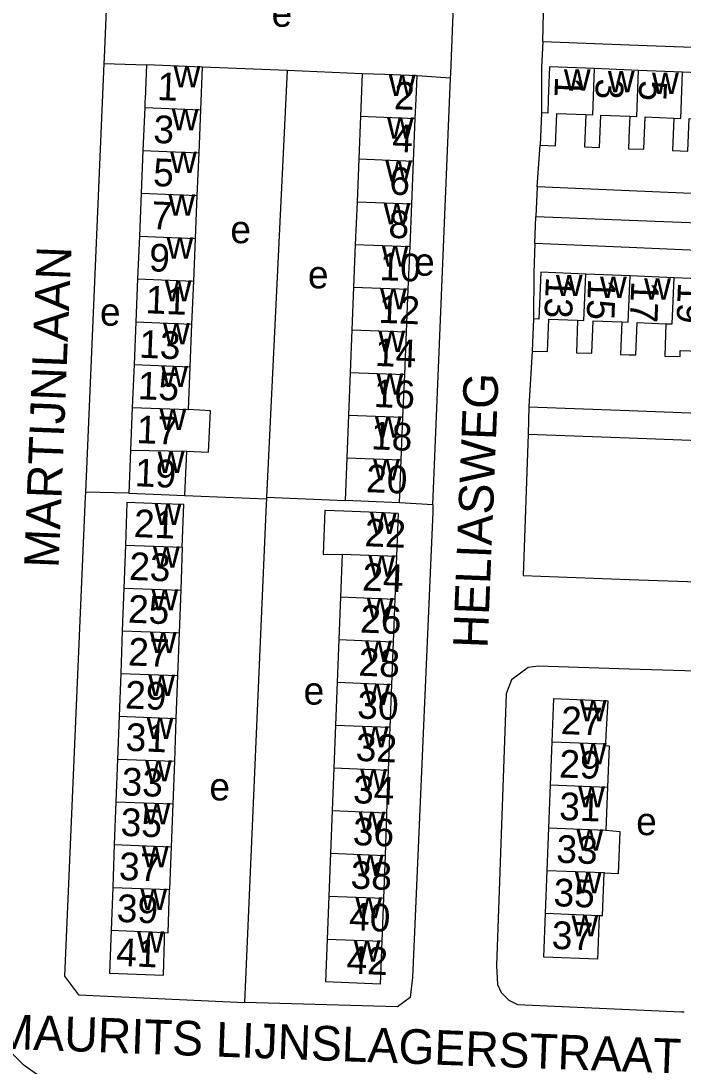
# Model space of a CAD drawing. Extents: x 159675 to 162108, y 386471 to 388472.
# Drawn here: x 160612.1 to 160707.8, y 386610.4 to 386761.3 of the extents above; entities that cross this region are included whole.
import ezdxf

# ---------------------------------------------------------------- set-up
doc = ezdxf.new("R2010")
doc.units = 0
for name, color, linetype in [('BLT_Basislijn', 7, 'Continuous'), ('BLT_Bebouwing', 7, 'Continuous'), ('BLT_Centroide', 7, 'Continuous'), ('BLT_Huisnummer', 7, 'Continuous'), ('BLT_Huisnummer_ tussenligend', 7, 'Continuous'), ('BLT_Onderverdeling_panden', 7, 'Continuous'), ('BLT_Straatnaam', 7, 'Continuous')]:
    doc.layers.add(name, color=color, linetype=linetype)

msp = doc.modelspace()

# ---------------------------------------------------------------- linework, layer by layer
at = {"layer": 'BLT_Basislijn'}
for p, q in [((160687.52, 386758.32), (160687.64, 386762.52)), ((160687.52, 386758.32), (160700, 386757.85)), ((160624.11, 386755.13), (160621.44, 386693.25)), ((160624.11, 386755.13), (160630.25, 386754.96)), ((160650.57, 386754.12), (160638.37, 386754.62)), ((160650.57, 386754.12), (160647.6, 386692.52)), ((160661.42, 386753.67), (160650.57, 386754.12)), ((160674.18, 386753.01), (160669.35, 386753.34)), ((160671.65, 386691.42), (160674.18, 386753.01)), ((160686.68, 386737.33), (160687.15, 386743.34)), ((160686.68, 386737.33), (160686.5, 386733.03)), ((160700, 386736.74), (160686.68, 386737.33)), ((160731.89, 386735.36), (160700, 386736.74)), ((160686.36, 386729.16), (160686.5, 386733.03)), ((160686.5, 386733.03), (160700, 386732.51)), ((160700, 386728.56), (160686.36, 386729.16)), ((160686, 386713.62), (160685.52, 386705.58)), ((160685.52, 386705.58), (160685.41, 386701.62)), ((160685.52, 386705.58), (160700, 386705.03)), ((160685.41, 386701.62), (160700, 386701.07)), ((160627.71, 386693.12), (160621.44, 386693.25)), ((160635.81, 386692.78), (160647.59, 386692.3)), ((160647.6, 386692.52), (160647.59, 386692.3)), ((160647.6, 386692.52), (160658.95, 386692.05)), ((160671.65, 386691.42), (160666.8, 386691.7)), ((160700, 386680.64), (160740.25, 386679.17))]:
    msp.add_line(p, q, dxfattribs=at)
for points in [[(160674.18, 386753.01), (160674.21, 386753.75), (160675.24, 386779.34), (160674.86, 386782.22), (160672.82, 386783.38), (160627.98, 386775.13), (160626.29, 386774.51), (160624.8, 386772.28), (160624.15, 386755.94), (160624.11, 386755.13)], [(160687.52, 386758.32), (160687.34, 386754.55), (160687.34, 386748.03)], [(160700, 386757.85), (160728.68, 386756.76), (160729.97, 386748.41)], [(160700, 386732.51), (160732.5, 386731.26), (160731.89, 386735.36)], [(160686.36, 386729.16), (160686.21, 386724.91), (160686.19, 386718.27)], [(160700, 386705.03), (160736.64, 386703.65), (160734.74, 386717.96), (160733.24, 386726.74), (160732.82, 386727.12), (160700, 386728.56)], [(160685.41, 386701.62), (160684.67, 386681.2), (160700, 386680.64)], [(160700, 386701.07), (160736.74, 386699.67), (160737.6, 386698.3), (160738.01, 386696.01), (160740.25, 386679.17)], [(160621.44, 386693.25), (160621.41, 386692.56), (160618.41, 386623.35), (160620.43, 386620.65), (160644.41, 386619.56)], [(160647.59, 386692.3), (160647.55, 386691.54), (160644.41, 386619.56)], [(160671.65, 386691.42), (160671.61, 386690.42), (160668.68, 386623.17), (160668.33, 386620.28), (160666.52, 386618.91), (160644.41, 386619.56)], [(160700, 386667.7), (160686.83, 386668.14), (160685.4, 386667.95), (160682.98, 386666.17), (160682.23, 386664.13), (160680.85, 386624.9), (160680.97, 386622.15), (160681.48, 386620.99), (160682.63, 386619.88), (160683.87, 386619.29), (160700, 386618.57)], [(160710.05, 386667.36), (160709.6, 386667.38), (160700, 386667.7)], [(160700, 386618.57), (160707.54, 386618.23), (160707.96, 386618.21)], [(160614.94, 386608.05), (160614.35, 386609.23), (160612.59, 386610.48), (160607.6, 386615.49), (160605, 386616.01)]]:
    msp.add_lwpolyline(points, dxfattribs=at)
at = {"layer": 'BLT_Bebouwing'}
for p, q in [((160638.11, 386748.44), (160638.37, 386754.62)), ((160701.36, 386754.15), (160695, 386754.41)), ((160707.72, 386753.9), (160701.36, 386754.15)), ((160714.08, 386753.64), (160707.72, 386753.9)), ((160630, 386748.77), (160629.74, 386742.59)), ((160637.85, 386742.26), (160638.11, 386748.44)), ((160687.34, 386748.03), (160687.15, 386743.34)), ((160661.17, 386747.51), (160660.93, 386741.35)), ((160668.84, 386741.03), (160669.1, 386747.19)), ((160700.08, 386747.51), (160700, 386745.63)), ((160629.74, 386742.59), (160629.49, 386736.41)), ((160637.6, 386736.07), (160637.85, 386742.26)), ((160660.93, 386741.35), (160660.68, 386735.18)), ((160668.59, 386734.87), (160668.84, 386741.03)), ((160629.49, 386736.41), (160629.23, 386730.22)), ((160637.34, 386729.89), (160637.6, 386736.07)), ((160660.68, 386735.18), (160660.43, 386729.02)), ((160668.33, 386728.71), (160668.59, 386734.87)), ((160629.23, 386730.22), (160628.98, 386724.04)), ((160637.09, 386723.71), (160637.34, 386729.89)), ((160660.43, 386729.02), (160660.18, 386722.86)), ((160668.08, 386722.55), (160668.33, 386728.71)), ((160628.98, 386724.04), (160628.72, 386717.86)), ((160636.83, 386717.52), (160637.09, 386723.71)), ((160700.13, 386724.46), (160693.75, 386724.73)), ((160706.51, 386724.19), (160700.13, 386724.46)), ((160712.89, 386723.92), (160706.51, 386724.19)), ((160660.18, 386722.86), (160659.94, 386716.7)), ((160667.82, 386716.38), (160668.08, 386722.55)), ((160628.72, 386717.86), (160628.47, 386711.68)), ((160636.58, 386711.34), (160636.83, 386717.52)), ((160686.19, 386718.27), (160686, 386713.62)), ((160659.94, 386716.7), (160659.69, 386710.54)), ((160667.56, 386710.22), (160667.82, 386716.38)), ((160628.47, 386711.68), (160628.21, 386705.49)), ((160636.32, 386705.16), (160636.58, 386711.34)), ((160659.69, 386710.54), (160659.44, 386704.38)), ((160667.31, 386704.06), (160667.56, 386710.22)), ((160628.21, 386705.49), (160627.96, 386699.31)), ((160659.44, 386704.38), (160659.19, 386698.22)), ((160667.05, 386697.9), (160667.31, 386704.06)), ((160627.96, 386699.31), (160627.71, 386693.12)), ((160635.81, 386692.78), (160636.07, 386699.15)), ((160659.19, 386698.22), (160658.95, 386692.05)), ((160666.8, 386691.7), (160667.05, 386697.9)), ((160627.44, 386691.76), (160627.21, 386685.58)), ((160666.61, 386690.18), (160666.37, 386683.98)), ((160627.21, 386685.58), (160626.98, 386679.4)), ((160635.43, 386685.28), (160635.2, 386679.1)), ((160658.51, 386684.31), (160658.27, 386678.14)), ((160666.37, 386683.98), (160666.13, 386677.81)), ((160626.98, 386679.4), (160626.76, 386673.23)), ((160635.2, 386679.1), (160634.97, 386672.92)), ((160658.27, 386678.14), (160658.04, 386671.96)), ((160666.13, 386677.81), (160665.9, 386671.64)), ((160626.76, 386673.23), (160626.53, 386667.05)), ((160634.97, 386672.92), (160634.74, 386666.75)), ((160658.04, 386671.96), (160657.8, 386665.79)), ((160665.9, 386671.64), (160665.66, 386665.47)), ((160626.53, 386667.05), (160626.3, 386660.88)), ((160634.74, 386666.75), (160634.51, 386660.57)), ((160657.8, 386665.79), (160657.56, 386659.62)), ((160665.66, 386665.47), (160665.43, 386659.29)), ((160626.3, 386660.88), (160626.07, 386654.7)), ((160634.51, 386660.57), (160634.29, 386654.4)), ((160657.56, 386659.62), (160657.33, 386653.45)), ((160665.43, 386659.29), (160665.19, 386653.12)), ((160688.62, 386650.99), (160688.87, 386657.21)), ((160626.07, 386654.7), (160625.84, 386648.52)), ((160634.29, 386654.4), (160634.06, 386648.22)), ((160657.33, 386653.45), (160657.09, 386647.27)), ((160665.19, 386653.12), (160664.95, 386646.95)), ((160688.38, 386644.78), (160688.62, 386650.99)), ((160696.88, 386650.67), (160696.64, 386644.45)), ((160625.84, 386648.52), (160625.61, 386642.35)), ((160634.06, 386648.22), (160633.83, 386642.04)), ((160657.09, 386647.27), (160656.85, 386641.1)), ((160664.95, 386646.95), (160664.72, 386640.77)), ((160688.14, 386638.62), (160688.38, 386644.78)), ((160625.61, 386642.35), (160625.39, 386636.17)), ((160633.83, 386642.04), (160633.6, 386635.87)), ((160656.85, 386641.1), (160656.62, 386634.93)), ((160664.72, 386640.77), (160664.48, 386634.6)), ((160687.9, 386632.47), (160688.14, 386638.62)), ((160625.39, 386636.17), (160625.16, 386629.99)), ((160656.62, 386634.93), (160656.38, 386628.72)), ((160664.48, 386634.6), (160664.25, 386628.43)), ((160656.38, 386628.72), (160656.14, 386622.52))]:
    msp.add_line(p, q, dxfattribs=at)
for points in [[(160630.25, 386754.96), (160630.05, 386750), (160630.04, 386749.8), (160630, 386748.77)], [(160638.37, 386754.62), (160634.88, 386754.77), (160630.25, 386754.96)], [(160695, 386754.41), (160688.49, 386754.67), (160688.3, 386750), (160688.22, 386747.99), (160687.34, 386748.03)], [(160661.42, 386753.67), (160661.27, 386750), (160661.17, 386747.51)], [(160669.35, 386753.34), (160664.71, 386753.53), (160661.42, 386753.67)], [(160669.1, 386747.19), (160669.21, 386750), (160669.35, 386753.34)], [(160687.15, 386743.34), (160689.36, 386743.25), (160689.55, 386747.93), (160693.71, 386747.76)], [(160693.71, 386747.76), (160693.52, 386743.09), (160695.73, 386743), (160695.92, 386747.68), (160700.08, 386747.51)], [(160700, 386742.84), (160702.1, 386742.75), (160702.29, 386747.43), (160706.45, 386747.26)], [(160706.45, 386747.26), (160706.26, 386742.59), (160708.47, 386742.5), (160708.66, 386747.18), (160712.82, 386747.01)], [(160700, 386745.63), (160699.89, 386742.84), (160700, 386742.84)], [(160693.75, 386724.73), (160687.22, 386725.01), (160686.93, 386718.24), (160686.19, 386718.27)], [(160686, 386713.62), (160688.21, 386713.54), (160688.39, 386718.22), (160692.55, 386718.06)], [(160692.55, 386718.06), (160692.37, 386713.38), (160694.59, 386713.3), (160694.77, 386717.97), (160698.93, 386717.82)], [(160698.93, 386717.82), (160698.75, 386713.14), (160700, 386713.09)], [(160700, 386713.09), (160700.96, 386713.05), (160701.15, 386717.73), (160705.31, 386717.57)], [(160705.31, 386717.57), (160705.13, 386712.9), (160707.34, 386712.81), (160707.38, 386713.72), (160711.54, 386713.56)], [(160636.07, 386699.15), (160639.24, 386699.02), (160639.49, 386705.01), (160636.32, 386705.16)], [(160627.71, 386693.12), (160632.39, 386692.92), (160635.81, 386692.78)], [(160666.8, 386691.7), (160662.32, 386691.9), (160658.95, 386692.05)], [(160635.43, 386685.28), (160635.65, 386691.45), (160632.32, 386691.57), (160627.44, 386691.76)], [(160666.61, 386690.18), (160662.37, 386690.34), (160658.75, 386690.48), (160656.03, 386690.59), (160655.79, 386684.23), (160658.51, 386684.31)], [(160688.87, 386657.21), (160689.11, 386663.43), (160696.91, 386663.13), (160696.64, 386658.14), (160696.58, 386656.91)], [(160696.58, 386656.91), (160696.57, 386656.68), (160697.11, 386656.63), (160696.88, 386650.67)], [(160696.64, 386644.45), (160698.66, 386644.26), (160698.4, 386638.16), (160696.39, 386638.24)], [(160695.68, 386632.13), (160696.15, 386632.11), (160696.39, 386638.24)], [(160632.86, 386629.66), (160633.37, 386629.61), (160633.6, 386635.87)], [(160695.68, 386632.13), (160695.62, 386630.82), (160695.43, 386625.82), (160687.65, 386626.12), (160687.9, 386632.47)], [(160625.16, 386629.99), (160624.93, 386623.81), (160632.74, 386623.52), (160632.84, 386628.52), (160632.86, 386629.66)], [(160664.25, 386628.43), (160664.01, 386622.22), (160656.14, 386622.52)]]:
    msp.add_lwpolyline(points, dxfattribs=at)
at = {"layer": 'BLT_Onderverdeling_panden'}
for p, q in [((160630, 386748.77), (160638.11, 386748.44)), ((160661.17, 386747.51), (160669.1, 386747.19)), ((160629.74, 386742.59), (160637.85, 386742.26)), ((160660.93, 386741.35), (160668.84, 386741.03)), ((160629.49, 386736.41), (160637.6, 386736.07)), ((160660.68, 386735.18), (160668.59, 386734.87)), ((160629.23, 386730.22), (160637.34, 386729.89)), ((160660.43, 386729.02), (160668.33, 386728.71)), ((160628.98, 386724.04), (160637.09, 386723.71)), ((160660.18, 386722.86), (160668.08, 386722.55)), ((160628.72, 386717.86), (160636.83, 386717.52)), ((160659.94, 386716.7), (160667.82, 386716.38)), ((160628.47, 386711.68), (160636.58, 386711.34)), ((160659.69, 386710.54), (160667.56, 386710.22)), ((160628.21, 386705.49), (160636.32, 386705.16)), ((160659.44, 386704.38), (160667.31, 386704.06)), ((160627.96, 386699.31), (160636.07, 386699.15)), ((160659.19, 386698.22), (160667.05, 386697.9)), ((160627.21, 386685.58), (160635.43, 386685.28)), ((160658.51, 386684.31), (160666.37, 386683.98)), ((160626.98, 386679.4), (160635.2, 386679.1)), ((160658.27, 386678.14), (160666.13, 386677.81)), ((160626.76, 386673.23), (160634.97, 386672.92)), ((160658.04, 386671.96), (160665.9, 386671.64)), ((160626.53, 386667.05), (160634.74, 386666.75)), ((160657.8, 386665.79), (160665.66, 386665.47)), ((160626.3, 386660.88), (160634.51, 386660.57)), ((160657.56, 386659.62), (160665.43, 386659.29)), ((160688.87, 386657.21), (160696.58, 386656.91)), ((160626.07, 386654.7), (160634.29, 386654.4)), ((160657.33, 386653.45), (160665.19, 386653.12)), ((160688.62, 386650.99), (160696.88, 386650.67)), ((160625.84, 386648.52), (160634.06, 386648.22)), ((160657.09, 386647.27), (160664.95, 386646.95)), ((160688.38, 386644.78), (160696.64, 386644.45)), ((160625.61, 386642.35), (160633.83, 386642.04)), ((160656.85, 386641.1), (160664.72, 386640.77)), ((160625.39, 386636.17), (160633.6, 386635.87)), ((160656.62, 386634.93), (160664.48, 386634.6)), ((160687.9, 386632.47), (160695.68, 386632.13)), ((160625.16, 386629.99), (160632.86, 386629.66)), ((160656.38, 386628.72), (160664.25, 386628.43))]:
    msp.add_line(p, q, dxfattribs=at)
for points in [[(160693.71, 386747.76), (160694.73, 386747.72), (160695, 386754.41)], [(160700.08, 386747.51), (160700.08, 386747.51), (160701.09, 386747.47), (160701.36, 386754.15)], [(160706.45, 386747.26), (160707.45, 386747.22), (160707.72, 386753.9)], [(160692.55, 386718.06), (160693.46, 386718.02), (160693.75, 386724.73)], [(160698.93, 386717.82), (160699.84, 386717.78), (160700.13, 386724.46)], [(160705.31, 386717.57), (160706.22, 386717.54), (160706.51, 386724.19)], [(160688.14, 386638.62), (160696.4, 386638.31), (160696.39, 386638.24)]]:
    msp.add_lwpolyline(points, dxfattribs=at)

# ---------------------------------------------------------------- texts
at = {"layer": 'BLT_Centroide'}
for s, p in [('e', (160648.33, 386760.44)), ('w', (160634.18, 386751.69)), ('w', (160690.56, 386751.23)), ('w', (160696.92, 386750.98)), ('w', (160703.3, 386750.72)), ('w', (160665.27, 386750.44)), ('w', (160633.92, 386745.5)), ('w', (160665.01, 386744.28)), ('w', (160633.67, 386739.34)), ('w', (160664.76, 386738.09)), ('w', (160633.42, 386733.16)), ('w', (160664.51, 386731.94)), ('e', (160642.38, 386729.19)), ('w', (160633.16, 386726.97)), ('w', (160664.25, 386725.78)), ('e', (160668.93, 386724.5)), ('e', (160653.59, 386722.67)), ('w', (160632.91, 386720.78)), ('w', (160689.41, 386721.55)), ('w', (160695.78, 386721.3)), ('w', (160702.16, 386721.03)), ('w', (160664, 386719.62)), ('e', (160623.54, 386717.28)), ('w', (160632.65, 386714.59)), ('w', (160663.76, 386713.47)), ('w', (160632.39, 386708.41)), ('w', (160663.5, 386707.31)), ('w', (160632.14, 386702.22)), ('w', (160663.25, 386701.12)), ('w', (160631.88, 386696.03)), ('w', (160663, 386694.97)), ('w', (160631.44, 386688.5)), ('w', (160662.56, 386687.22)), ('w', (160631.2, 386682.34)), ('w', (160662.32, 386681.06)), ('w', (160630.98, 386676.16)), ('w', (160662.09, 386674.88)), ('w', (160630.75, 386670)), ('w', (160661.84, 386668.72)), ('w', (160630.52, 386663.81)), ('e', (160652.96, 386662.57)), ('w', (160661.61, 386662.53)), ('w', (160692.87, 386660.16)), ('w', (160630.29, 386657.62)), ('w', (160661.38, 386656.38)), ('w', (160692.87, 386653.94)), ('w', (160630.06, 386651.47)), ('w', (160661.14, 386650.19)), ('e', (160639.35, 386648.73)), ('w', (160692.63, 386647.72)), ('w', (160629.84, 386645.28)), ('w', (160660.91, 386644.03)), ('e', (160701.01, 386643.72)), ('w', (160692.38, 386641.5)), ('w', (160629.61, 386639.09)), ('w', (160660.67, 386637.84)), ('w', (160692.15, 386635.34)), ('w', (160629.38, 386632.91)), ('w', (160660.43, 386631.69)), ('w', (160691.66, 386629.09)), ('w', (160628.91, 386626.75)), ('w', (160660.2, 386625.47))]:
    msp.add_text(s, height=4, dxfattribs=at).set_placement(p)
at = {"layer": 'BLT_Huisnummer'}
for s, rotation, p in [('1', 357.6282, (160631.76, 386749.87)), ('2', 357.6987, (160665.97, 386748.55)), ('1', 267.6957, (160689.31, 386753.3)), ('5', 267.6957, (160701.48, 386752.77)), ('5', 357.6282, (160631.16, 386737.46)), ('6', 357.6987, (160665.29, 386736.22)), ('9', 357.6282, (160630.58, 386725.15)), ('10', 357.6987, (160663.87, 386723.87)), ('13', 267.5714, (160687.99, 386724.37)), ('17', 267.5714, (160700.32, 386723.75)), ('13', 357.6282, (160629.15, 386712.67)), ('14', 357.6987, (160663.22, 386711.48)), ('17', 357.6282, (160628.77, 386700.34)), ('18', 357.6987, (160662.65, 386699.44)), ('21', 357.6282, (160628.38, 386686.78)), ('22', 357.6987, (160661.72, 386685.45)), ('25', 357.6282, (160627.53, 386674.42)), ('26', 357.6987, (160661.08, 386672.99)), ('29', 357.6282, (160627.11, 386662.03)), ('30', 357.6987, (160660.66, 386660.58)), ('27', 357.7723, (160690.08, 386658.33)), ('33', 357.6282, (160626.61, 386649.49)), ('34', 357.6987, (160660.06, 386648.35)), ('31', 357.7723, (160689.83, 386645.92)), ('37', 357.6282, (160626.23, 386637.26)), ('38', 357.6987, (160659.7, 386636.02)), ('37', 357.7723, (160688.75, 386627.32)), ('41', 357.6282, (160625.83, 386624.87)), ('42', 357.6987, (160659.12, 386623.76))]:
    msp.add_text(s, height=4, rotation=rotation, dxfattribs=at).set_placement(p)
at = {"layer": 'BLT_Huisnummer_ tussenligend'}
for s, rotation, p in [('3', 267.7398, (160695.21, 386753.02)), ('3', 357.6282, (160631.2, 386743.68)), ('4', 357.6987, (160665.71, 386742.41)), ('7', 357.6282, (160630.91, 386731.24)), ('8', 357.6987, (160665.17, 386729.98)), ('15', 267.8164, (160694.08, 386724.12)), ('11', 357.6282, (160630.07, 386719.09)), ('19', 267.8164, (160707.06, 386723.58)), ('12', 357.6987, (160663.74, 386717.71)), ('15', 357.6282, (160628.94, 386706.68)), ('16', 357.6987, (160663.04, 386705.55)), ('19', 357.6282, (160628.52, 386694.11)), ('20', 357.6987, (160661.93, 386693.26)), ('23', 357.6282, (160627.7, 386680.59)), ('24', 357.6987, (160661.38, 386679.05)), ('27', 357.6282, (160627.55, 386668.24)), ('28', 357.6987, (160660.85, 386666.76)), ('31', 357.6282, (160627.19, 386655.92)), ('32', 357.6987, (160660.44, 386654.46)), ('29', 357.7729, (160689.83, 386652.06)), ('35', 357.6282, (160626.47, 386643.64)), ('36', 357.6987, (160660.02, 386642.3)), ('33', 357.7729, (160689.42, 386639.76)), ('35', 357.7729, (160689.01, 386633.48)), ('39', 357.6282, (160625.91, 386631.21)), ('40', 357.6987, (160659.47, 386630))]:
    msp.add_text(s, height=4, rotation=rotation, dxfattribs=at).set_placement(p)
at = {"layer": 'BLT_Straatnaam'}
for s, height, rotation, p in [('MARTIJNLAAN', 5, 87.6891, (160617.56, 386682.24)), ('HELIASWEG', 5, 87.6887, (160679.53, 386670.65)), ('MAURITS LIJNSLAGERSTRAAT', 4.9999, 357.9002, (160608.29, 386612.93))]:
    msp.add_text(s, height=height, rotation=rotation, dxfattribs=at).set_placement(p)

doc.saveas('drawing.dxf')
